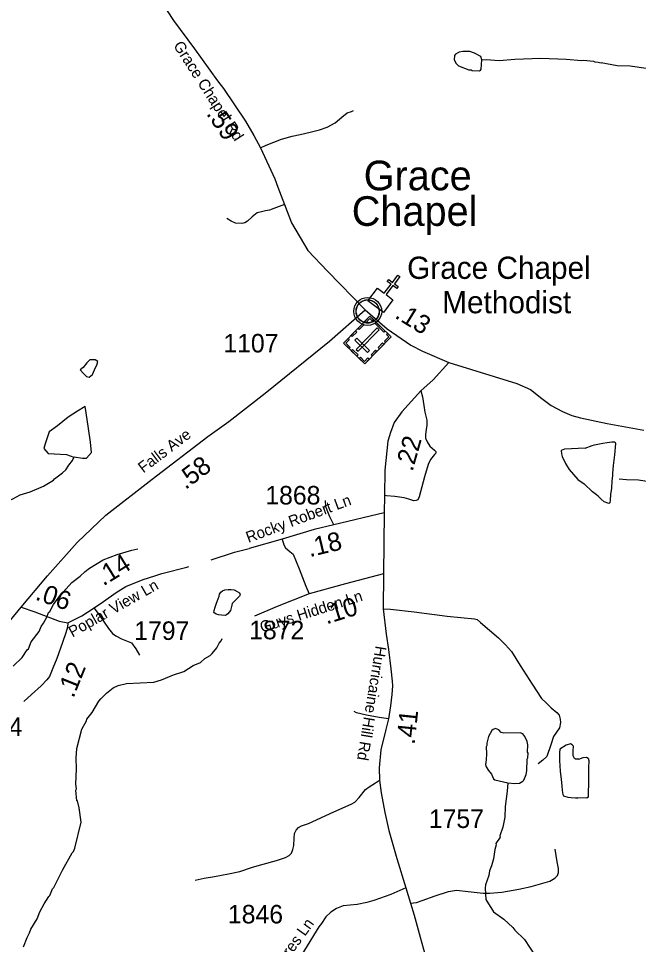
# Model space of a CAD drawing. Extents: x 1159738 to 1321356, y 736314 to 882035.
# Drawn here: x 1292159 to 1296339, y 758133 to 764381 of the extents above; entities that cross this region are included whole.
import ezdxf

# ---------------------------------------------------------------- set-up
doc = ezdxf.new("R2010")
doc.units = 0
for name, color, linetype in [('Exist Civil Demographics City Label', 7, 'Continuous'), ('Exist Civil Demographics Community CELL', 7, 'Continuous'), ('Exist Cultural Cemetery CELL', 7, 'Continuous'), ('Exist Cultural Church CELL', 7, 'Continuous'), ('Exist Cultural Church Label', 7, 'Continuous'), ('Exist Hydrographic Misc Water Feature', 7, 'Continuous'), ('Exist Hydrographic Pond Under 1500 Sq Ft', 7, 'Continuous'), ('Exist Road Non-System Type 51', 7, 'Continuous'), ('Exist Road Secondary Mileage Hundredths English Label', 7, 'Continuous'), ('Exist Road Secondary Type 51 Attributed', 7, 'Continuous'), ('Exist Road Secondary Type 51 Label', 7, 'Continuous'), ('Exist Road Secondary Type 51 Number Label', 7, 'Continuous')]:
    doc.layers.add(name, color=color, linetype=linetype)

msp = doc.modelspace()

# ---------------------------------------------------------------- linework, layer by layer
at = {"layer": 'Exist Civil Demographics Community CELL'}
msp.add_lwpolyline([(1294435.4, 762417.1), (1294436.3, 762422.7), (1294438.1, 762429.2), (1294441, 762436.4), (1294444, 762442.2), (1294447.3, 762447.9), (1294451.1, 762453), (1294455, 762457.4), (1294459.6, 762462), (1294465.2, 762466.6), (1294470.6, 762470.2), (1294475.5, 762473.1), (1294480.5, 762475.6), (1294486, 762477.9), (1294491.6, 762479.7), (1294495.9, 762480.8), (1294500.8, 762481.6), (1294504.9, 762482.3), (1294511.3, 762482.6), (1294515.7, 762482.5), (1294521.4, 762482.2), (1294526.3, 762481.5), (1294531.2, 762480.5), (1294536.2, 762479.1), (1294541.4, 762477.1), (1294548, 762474.2), (1294554.3, 762470.7), (1294559.3, 762467.2), (1294564.5, 762463.1), (1294567.8, 762460), (1294571.9, 762455.6), (1294575.8, 762450.9), (1294578.9, 762446.3), (1294582, 762441.3), (1294584.5, 762436.2), (1294586.5, 762431.2), (1294588.1, 762426.2), (1294589.3, 762421.6), (1294590.4, 762415.5), (1294591.1, 762410.8), (1294591.3, 762404.8), (1294591.1, 762399), (1294590.6, 762393.3), (1294589.6, 762387.9), (1294588, 762381.7), (1294586.1, 762375.9), (1294583.8, 762370.8), (1294580.6, 762364.8), (1294577.4, 762359.5), (1294573.9, 762354.8), (1294569.7, 762350), (1294564.4, 762345.1), (1294559.4, 762340.9), (1294554.4, 762337.5), (1294550, 762335), (1294543.2, 762331.8), (1294536.1, 762329), (1294530.1, 762327.6), (1294523.5, 762326.3), (1294519.1, 762325.8), (1294514.6, 762325.6), (1294509, 762325.6), (1294504.8, 762326), (1294499.1, 762326.7), (1294493.2, 762328), (1294488.6, 762329.3), (1294483.4, 762331.2), (1294478.8, 762333.2), (1294474.9, 762335.4), (1294468.1, 762339.5), (1294462.5, 762343.8), (1294457.6, 762348.3), (1294453.2, 762353.1), (1294450, 762357.1), (1294447, 762361.2), (1294442.9, 762368.3), (1294441.2, 762371.9), (1294439.5, 762375.9), (1294436.9, 762384.1), (1294435.4, 762391.1), (1294434.7, 762396.3), (1294434.3, 762402.6), (1294434.3, 762407.3), (1294434.8, 762413.8)], close=True, dxfattribs=at)
for centre, radius in [((1294513, 762404.7), 94.3), ((1294512.7, 762404.9), 76.7)]:
    msp.add_circle(centre, radius, dxfattribs=at)
at = {"layer": 'Exist Cultural Cemetery CELL'}
for points in [[(1294492.8, 762051.2), (1294350.2, 762190.1), (1294527.8, 762372.5), (1294670.4, 762233.7)], [(1294551.5, 762349.4), (1294543.5, 762341.2), (1294527.7, 762356.5), (1294499.6, 762327.6), (1294491.6, 762335.3), (1294527.8, 762372.5)], [(1294485.5, 762312.8), (1294455.3, 762281.8), (1294447.1, 762289.7), (1294477.4, 762320.8)], [(1294621.3, 762265.5), (1294560.4, 762324.7), (1294568.4, 762332.9), (1294629.2, 762273.7)], [(1294439.5, 762265.6), (1294409.3, 762234.5), (1294401.1, 762242.5), (1294431.4, 762273.5)], [(1294435.2, 762148.2), (1294448.5, 762135.2), (1294590, 762280.5), (1294576.6, 762293.6)], [(1294646.7, 762256.7), (1294638.7, 762248.5), (1294654.5, 762233.1), (1294626.3, 762204.2), (1294634.3, 762196.4), (1294670.4, 762233.6)], [(1294380.4, 762221.2), (1294388.5, 762213.3), (1294366.1, 762190.2), (1294395.1, 762161.9), (1294387.4, 762153.9), (1294350.2, 762190.1)], [(1294511.1, 762128.4), (1294524.1, 762141.8), (1294439.7, 762223.9), (1294426.7, 762210.6)], [(1294621.7, 762183.5), (1294591.5, 762152.5), (1294583.3, 762160.4), (1294613.5, 762191.5)], [(1294439.8, 762102.9), (1294402.6, 762139), (1294410.6, 762147.2), (1294447.7, 762111)], [(1294574.8, 762135.4), (1294544.6, 762104.3), (1294536.4, 762112.3), (1294566.6, 762143.3)], [(1294523.1, 762082.2), (1294514.9, 762090.2), (1294492.5, 762067.1), (1294463.4, 762095.4), (1294455.7, 762087.4), (1294492.8, 762051.2)]]:
    msp.add_lwpolyline(points, close=True, dxfattribs=at)
at = {"layer": 'Exist Cultural Church CELL'}
msp.add_lwpolyline([(1294579.1, 762561.6), (1294624.6, 762527.3), (1294670.5, 762588), (1294645, 762607.3), (1294654.7, 762620), (1294680.2, 762600.7), (1294716.5, 762648.6), (1294729.3, 762639), (1294693, 762591), (1294718.5, 762571.7), (1294708.8, 762559), (1294683.3, 762578.3), (1294637.3, 762517.6), (1294683.2, 762482.7), (1294618.9, 762397.8), (1294514.8, 762476.7)], close=True, dxfattribs=at)
at = {"layer": 'Exist Hydrographic Misc Water Feature'}
msp.add_line((1296029.2, 761186.4), (1295972.6, 761241.7), dxfattribs=at)
for points in [[(1295282.9, 764101.3), (1295276.4, 764123.7), (1295233, 764147), (1295201.3, 764157.9), (1295153.4, 764159.2), (1295129.2, 764154), (1295104.9, 764140.6), (1295098.5, 764130.8), (1295095.7, 764100.9), (1295109.1, 764076.6), (1295124.6, 764062.1), (1295193.8, 764034.1), (1295209.8, 764033.6), (1295217.7, 764029.4), (1295265.7, 764028.1), (1295273.8, 764031.9), (1295278, 764039.7), (1295282.9, 764101.3)], [(1295282.9, 764101.3), (1295311.9, 764104.7), (1295399.7, 764098.2), (1295504, 764107.2), (1295680.1, 764112.2), (1295851.5, 764107.5), (1295957.7, 764098.4), (1295967.9, 764099.9), (1296035.7, 764092), (1296043.6, 764087.7), (1296067.6, 764087.1), (1296075.5, 764082.8), (1296087.6, 764082.5)], [(1296750.7, 764103.5), (1296692.1, 764107.3), (1296668, 764104), (1296627.7, 764095.2), (1296587.1, 764076.4), (1296514.4, 764050.6), (1296450.3, 764048.5), (1296390.1, 764042.3), (1296282.6, 764060), (1296195.1, 764061.9), (1296087.6, 764082.5)], [(1295978.3, 761482.1), (1296025.7, 761500.2), (1296043.2, 761504.4)], [(1296043.2, 761504.4), (1296098.7, 761516.4), (1296127, 761520.2), (1296159.7, 761524.9), (1296180, 761524.4), (1296184.2, 761514.1), (1296176.5, 761436.7), (1296169, 761366), (1296164.2, 761312.1), (1296162.5, 761294.5)], [(1295978.3, 761482.1), (1295840, 761474), (1295817.8, 761466.6), (1295819.1, 761442.6), (1295824.6, 761426.5), (1295847.3, 761377.8), (1295872.2, 761337.1), (1295930.4, 761271.5), (1295972.6, 761241.7)], [(1291629.4, 760625.6), (1291662.2, 760688.1), (1291666.7, 760704), (1291687.8, 760743.4), (1291688.1, 760751.4), (1291709.1, 760790.8), (1291754, 760854.5), (1291810.7, 760919.8), (1291856, 760966.5), (1291907, 760999.1), (1291954.1, 761039.7), (1292070.4, 761120.4), (1292120.9, 761140.9), (1292169.7, 761167.5), (1292238.2, 761187.5), (1292327.3, 761224.9), (1292393.5, 761266.1), (1292400.7, 761274.8), (1292455.9, 761315.3), (1292478.4, 761336.6), (1292497.3, 761368), (1292522.2, 761399.3), (1292534.8, 761423)], [(1296162.5, 761294.5), (1296159.4, 761260.5), (1296155.9, 761212.2), (1296150.2, 761169.6), (1296148.1, 761130.3), (1296145.3, 761112.3), (1296138.5, 761108), (1296108.4, 761119), (1296086.4, 761138.7), (1296067.8, 761157.2), (1296055.5, 761167.4), (1296046.9, 761174.7), (1296029.2, 761186.4)], [(1296209.1, 761275.3), (1296258.2, 761269.5), (1296338.1, 761269.1), (1296409.8, 761257)], [(1292123.3, 760010.8), (1292183.3, 760069.3), (1292216.2, 760122.1), (1292224.9, 760128.1), (1292244.2, 760175.6), (1292298.2, 760246), (1292311, 760277.7), (1292327.7, 760301.1), (1292348.8, 760340.6), (1292361.7, 760372.2), (1292369.9, 760379.9), (1292395.2, 760427.2), (1292450.4, 760502.8), (1292459.5, 760509.3), (1292517.3, 760575.7), (1292574.5, 760618), (1292607.4, 760649.1), (1292638.1, 760672.2), (1292729.6, 760727.5), (1292824.7, 760764.8), (1292923.5, 760794), (1292963.8, 760802.8)], [(1293513.1, 760496.5), (1293522, 760509.7), (1293533.4, 760519), (1293549.9, 760526.5), (1293572.5, 760527.6), (1293592.8, 760528.8), (1293612.4, 760525.5), (1293633, 760514.8), (1293648.5, 760504.9), (1293653.3, 760492.9), (1293648, 760483.5), (1293620.9, 760457.1), (1293600, 760433.5), (1293595.8, 760422.9), (1293592.6, 760405.5), (1293587.7, 760387.1), (1293579.5, 760374.4), (1293570.1, 760364.5), (1293559.9, 760358), (1293550.8, 760353.7), (1293527.2, 760354.9), (1293507, 760357.6), (1293490.8, 760362), (1293476.4, 760374.2), (1293478.4, 760385.9), (1293484, 760409.4), (1293494.3, 760436.2), (1293504, 760465.8), (1293511.2, 760483), (1293513.1, 760496.5)], [(1292191.1, 758117.6), (1292216.9, 758180.8), (1292233.7, 758212.3), (1292242.4, 758236.1), (1292284.4, 758306.9), (1292301.7, 758353.6), (1292330.5, 758407.3), (1292362.1, 758457.1), (1292370.8, 758464.3), (1292386.8, 758508.3), (1292389.3, 758510.7), (1292396.2, 758517.6), (1292455.5, 758633.9), (1292520.8, 758752), (1292529, 758759.8), (1292537.6, 758783.5), (1292581.2, 758957.7), (1292567.1, 759054.6), (1292556.5, 759102.9), (1292552.5, 759103), (1292544.5, 759175.2), (1292548.8, 759183.1), (1292545.6, 759215.2), (1292548.5, 759319), (1292546.5, 759391.1), (1292552.3, 759454.9), (1292584.8, 759586.9), (1292617.3, 759643.2), (1292619.8, 759652.9), (1292654.9, 759698.3), (1292701.1, 759774.6), (1292713.6, 759790.2), (1292750.7, 759829.2), (1292795.7, 759863.9), (1292830.1, 759880.8), (1292886.5, 759893.2), (1293070.8, 759902), (1293123.7, 759918.4), (1293204.2, 759952.1), (1293272.8, 759974.1), (1293336, 760016.3), (1293384.6, 760036.9), (1293415.3, 760062), (1293449.9, 760083), (1293464.2, 760096.6), (1293495.4, 760135.7), (1293512.2, 760167.2), (1293524.7, 760182.9), (1293531.1, 760198.7)], [(1295457.5, 759224.8), (1295504.4, 759218.3), (1295536.5, 759221.4), (1295558.8, 759234.8), (1295565.1, 759242.6), (1295582.1, 759280.1), (1295586.7, 759303.9), (1295589, 759383.8), (1295593.2, 759391.7), (1295594.1, 759423.7), (1295590.3, 759431.8), (1295591.7, 759479.7), (1295588.4, 759503.8), (1295573.2, 759536.3), (1295559.8, 759554.6), (1295541.9, 759561.2), (1295429.8, 759558.4), (1295413.9, 759562.8), (1295396.4, 759581.4), (1295374.7, 759590), (1295358.5, 759584.4), (1295350.3, 759576.6), (1295327.2, 759537.3), (1295316, 759491.6), (1295315.4, 759475.7), (1295311.2, 759467.8), (1295313.9, 759419.7), (1295312.8, 759379.8), (1295308, 759347.9), (1295311.4, 759331.8), (1295326.8, 759307.4), (1295348.2, 759282.8), (1295361.3, 759250.4), (1295369.1, 759244.2), (1295457.5, 759224.8)], [(1295935.5, 759383.3), (1295915, 759382.9), (1295906.4, 759387.4), (1295898.2, 759406.2), (1295899, 759438.7), (1295899.9, 759471.2), (1295891.4, 759481.2), (1295879.6, 759488), (1295852.2, 759477.9), (1295809.2, 759450.7), (1295805.3, 759426.9), (1295805.1, 759373.8), (1295809.9, 759302), (1295817.2, 759245.4), (1295821.6, 759204), (1295825.1, 759171.4), (1295827.8, 759146.3), (1295833, 759136.4), (1295863.2, 759128), (1295884.8, 759125.3), (1295913, 759122.5), (1295929.3, 759123.1)], [(1295935.5, 759383.3), (1295966.5, 759395.4), (1295988.2, 759396.9), (1295999, 759390.6), (1296003, 759375.2), (1296001.7, 759325.9), (1296001.2, 759224.5), (1295999.3, 759153.7), (1295999.7, 759127.2), (1295989.8, 759121.3), (1295929.3, 759123.1)], [(1295457.5, 759224.8), (1295452.9, 759167.8), (1295440.1, 759064.2), (1295438.1, 758992.3), (1295424.2, 758924.7), (1295404.8, 758865.3), (1295406.4, 758857.2), (1295377.2, 758814), (1295378.9, 758806), (1295370, 758774.3), (1295360.2, 758710.5), (1295346.9, 758663), (1295334.1, 758631.3), (1295329.2, 758599.5), (1295307.4, 758536.1), (1295304.8, 758512.2), (1295310.6, 758436), (1295360.4, 758354.6), (1295430.3, 758304.2), (1295491.5, 758248.9), (1295505, 758230.5), (1295569.2, 758166.7), (1295646, 758050.5)]]:
    msp.add_lwpolyline(points, dxfattribs=at)
at = {"layer": 'Exist Hydrographic Pond Under 1500 Sq Ft'}
msp.add_lwpolyline([(1292573.5, 762011.4), (1292597.8, 761984.7), (1292617.2, 761965.2), (1292634.2, 761960.4), (1292658.5, 761979.8), (1292677.9, 762026), (1292687.6, 762042.9), (1292692.4, 762067.2), (1292675.4, 762076.9), (1292639, 762076.9), (1292619.6, 762057.5), (1292595.4, 762026)], close=True, dxfattribs=at)
msp.add_lwpolyline([(1292534.8, 761423), (1292590.5, 761414.1), (1292617.2, 761414.1), (1292651.2, 761452.9), (1292643.9, 761523.3), (1292629.3, 761615.6), (1292614.8, 761720), (1292607.5, 761763.7), (1292556.5, 761732.1), (1292493.5, 761690.9), (1292420.7, 761632.6), (1292364.9, 761591.3), (1292338.2, 761511.2), (1292328.5, 761479.6), (1292357.6, 761445.6), (1292481.3, 761438.3), (1292532.3, 761421.3)], dxfattribs=at)
at = {"layer": 'Exist Road Non-System Type 51'}
for points in [[(1293789.6, 763507.8), (1293827.6, 763526.9), (1293931.4, 763566.5), (1294003.8, 763587), (1294057.1, 763598), (1294125.4, 763613), (1294188.3, 763629.4), (1294238.8, 763648.6), (1294293.4, 763677.3), (1294338.5, 763714.2), (1294374, 763744.3), (1294402.7, 763753.8), (1294417.8, 763759.3)], [(1293953.1, 763125.6), (1293879.4, 763099.7), (1293849.8, 763087.5), (1293823.6, 763084), (1293797.4, 763077), (1293767.8, 763070), (1293734.6, 763042.1), (1293703.2, 763014.1), (1293684, 763001.9), (1293666.6, 762998.4), (1293621.2, 763000.2), (1293593.3, 763014.1), (1293563.6, 763031.6)], [(1294870.9, 761867.9), (1294882.8, 761828.2), (1294890.7, 761769.6), (1294897.8, 761725.3), (1294911.3, 761671.4), (1294911.3, 761637.3), (1294907.3, 761608), (1294903.4, 761574.7), (1294903.4, 761549.4), (1294912.9, 761524), (1294932.6, 761494.7), (1294947.7, 761481.6), (1294964.3, 761468.9), (1294972.2, 761459.4), (1294973, 761447.5), (1294963.5, 761438.8), (1294935.8, 761405.5), (1294920, 761371.5), (1294897, 761289.1), (1294859.9, 761152.5), (1294851.2, 761134.3), (1294840.1, 761128.7), (1294823.5, 761127.1), (1294791, 761137.4), (1294757.8, 761146.9), (1294696.8, 761154.9), (1294640.6, 761160.4), (1294627.2, 761162)], [(1294284.1, 760964.2), (1294257.9, 761019), (1294238.8, 761062.7), (1294230.6, 761088.7), (1294227.9, 761129.7)], [(1293935.6, 760867.2), (1293946.5, 760828.9), (1293958.8, 760808.4), (1293987.5, 760785.2), (1294009.3, 760766.1), (1294050.3, 760667.6), (1294096.8, 760550.1), (1294117.2, 760498.1)], [(1293456.6, 760728), (1293615.1, 760780), (1293713.4, 760804.6)], [(1293124.9, 760635.6), (1293294, 760678.8), (1293307.7, 760682.9)], [(1294117.2, 760498.1), (1293903, 760413.9), (1293748.7, 760348.3)], [(1292667.6, 760403.4), (1292707.6, 760350), (1292764.6, 760265), (1292791.3, 760232.2), (1292814.4, 760215.2), (1292853.2, 760195.8), (1292919.9, 760167.8), (1292950.2, 760127.8), (1292974.5, 760085.3)], [(1294618, 760398.5), (1294665.9, 760395.1), (1294826.6, 760376.8), (1295047.8, 760349.5), (1295232.4, 760330.1), (1295250.7, 760326.6), (1295273.5, 760306.1), (1295394.3, 760201.2), (1295442.2, 760154.4), (1295482.1, 760111.1), (1295541, 760015.7), (1295620.8, 759889), (1295685.7, 759793.2), (1295717.4, 759762.9), (1295750.4, 759731), (1295789.2, 759699), (1295802.9, 759679.6), (1295809.7, 759654.5), (1295813.1, 759631.7), (1295805.1, 759595.2), (1295766.4, 759535.9), (1295748.1, 759480), (1295719.7, 759401.8), (1295694.6, 759377.8), (1295661.6, 759351.6)], [(1294652.2, 759656), (1294589.7, 759664.8), (1294504.3, 759680.7), (1294438.3, 759696.5), (1294421.5, 759704.5)], [(1293348.9, 758566.2), (1293410.2, 758581.3), (1293480.1, 758592), (1293574.7, 758609.2), (1293651, 758625.4), (1293736, 758655.5), (1293809.1, 758674.9), (1293897.3, 758699.6), (1293958.6, 758720.1), (1293984.4, 758734.1), (1293998.4, 758750.2), (1294009.1, 758773.9), (1294015.6, 758801.8), (1294016.6, 758851.3), (1294019.9, 758882.5), (1294030.6, 758904.1), (1294046.7, 758922.4), (1294067.2, 758933.1), (1294114.5, 758950.3), (1294284, 759027.3), (1294402.2, 759080), (1294425.9, 759094), (1294454.9, 759124.1), (1294499, 759179), (1294523.5, 759196.8), (1294565.4, 759223.7), (1294592.3, 759242)], [(1294800.7, 758413), (1294841, 758415.5), (1294880.2, 758429.4), (1294968.5, 758462.2), (1295058.1, 758491.3), (1295084.6, 758495), (1295111.1, 758498.8), (1295189.4, 758491.3), (1295291.6, 758478.6), (1295337, 758478.6), (1295417.8, 758486.2), (1295532.6, 758506.4), (1295615.9, 758524.1), (1295740.9, 758560.7), (1295775, 758579.7), (1295792.6, 758598.6), (1295798.9, 758618.8), (1295798.9, 758646.6), (1295791.4, 758690.8), (1295777.5, 758776.7)]]:
    msp.add_lwpolyline(points, dxfattribs=at)
at = {"layer": 'Exist Road Secondary Type 51 Attributed'}
msp.add_line((1294624.1, 761046.4), (1294619.3, 760633.5), dxfattribs=at)
for points in [[(1292865.8, 765008.9), (1292932.8, 764839.1), (1293070.3, 764571.3), (1293202.8, 764368.1), (1293344.6, 764176.5), (1293501, 763961.2), (1293540, 763907.6), (1293688.1, 763687), (1293745.9, 763591.2), (1293789.6, 763507.8), (1293886.8, 763299.4), (1293907.3, 763243.4), (1293953.1, 763125.6), (1294000.2, 763002.8), (1294108.4, 762816.6), (1294242.8, 762675.1), (1294496.8, 762414.6)], [(1292176.2, 760408.3), (1292353.7, 760621.2), (1292554.5, 760845.4), (1292746.6, 761030.6), (1293060.8, 761272.5), (1293434.4, 761560.1), (1293576.5, 761661.2), (1293822.5, 761853.2), (1294255.1, 762202.7), (1294496.8, 762414.6)], [(1294496.8, 762414.6), (1294643.4, 762286.4), (1294804.8, 762176), (1294882.3, 762135.8), (1295059.3, 762059.1)], [(1295059.3, 762059.1), (1294954.8, 761942.8), (1294870.9, 761867.9), (1294743.6, 761726.2), (1294691.3, 761655.7), (1294666, 761588.4), (1294648.6, 761529), (1294629.1, 761334.4), (1294627.2, 761162), (1294624.1, 761046.4)], [(1295059.3, 762059.1), (1295518.4, 761918), (1295609.8, 761877.9), (1295686.3, 761816.4), (1295750.4, 761770.4), (1295826.4, 761729.2), (1295888.9, 761702.3), (1295948.3, 761685.6), (1296128.3, 761647.7), (1296375.7, 761603.6)], [(1294624.1, 761046.4), (1294284.1, 760964.2), (1294152.5, 760932.7), (1293935.6, 760867.2), (1293713.4, 760804.6)], [(1292491.6, 760303.5), (1292584.5, 760351.4), (1292661, 760400.6), (1292732.1, 760447.1), (1292816.7, 760507.2), (1292882.1, 760547.9), (1292999, 760595.6), (1293078.2, 760620.9), (1293124.9, 760635.6)], [(1294619.3, 760633.5), (1294363.1, 760566.5), (1294117.2, 760498.1)], [(1294619.3, 760633.5), (1294618, 760398.5), (1294638.4, 760227.7), (1294652.2, 760123.1), (1294668.7, 759993.7), (1294678.6, 759910), (1294679.5, 759877.4), (1294675.9, 759820.8), (1294667.1, 759743.2), (1294652.2, 759656), (1294634.6, 759583), (1294602, 759445.9), (1294590.6, 759324.4), (1294592.3, 759242), (1294602.9, 759155.6), (1294627.5, 759022.8), (1294656.5, 758902.3), (1294709.3, 758714.2), (1294769.2, 758514.4)], [(1291946.7, 760133.6), (1292176.2, 760408.3)], [(1292176.2, 760408.3), (1292269.1, 760376.9), (1292433.1, 760315.4), (1292491.6, 760303.5)], [(1292491.6, 760303.5), (1292488.9, 760273.5), (1292478, 760236.6), (1292455.9, 760171.7), (1292415.9, 760063.3), (1292389.4, 759997.8), (1292367.4, 759941.9), (1292349.6, 759918.7), (1292311, 759877.8), (1292247.2, 759820.1), (1292195.3, 759772.4)], [(1294769.2, 758514.4), (1294668.8, 758470.4), (1294555.3, 758429), (1294506.8, 758417.5), (1294443, 758403.9), (1294346.8, 758394.6), (1294302.8, 758376.1), (1294265, 758350.6), (1294231.5, 758320.6), (1294202.5, 758275.7), (1294184.2, 758251.3), (1294087.7, 758093.9), (1293992.4, 757934.5), (1293925.4, 757835.1), (1293859.8, 757748.1), (1293786.8, 757652.5), (1293696.2, 757527.4), (1293676.7, 757491.9)], [(1294769.2, 758514.4), (1294800.7, 758413), (1294826.4, 758330.7), (1294867.8, 758183.6), (1294900.5, 758061.2)]]:
    msp.add_lwpolyline(points, dxfattribs=at)

# ---------------------------------------------------------------- texts
at = {"layer": 'Exist Civil Demographics City Label'}
for s, p in [('Grace', (1294485.9, 763221.5)), ('Chapel', (1294405.5, 762981.5))]:
    msp.add_text(s, height=200, dxfattribs=at).set_placement(p)
at = {"layer": 'Exist Cultural Church Label'}
for s, p in [('Grace Chapel', (1294779.1, 762624)), ('Methodist', (1295015.4, 762391.9))]:
    msp.add_text(s, height=150, dxfattribs=at).set_placement(p)
at = {"layer": 'Exist Road Secondary Mileage Hundredths English Label'}
for s, rotation, p in [('.59', 303.86813, (1293421.3, 763738.3)), ('.13', 328.37417, (1294689.3, 762365)), ('.22', 74.0662, (1294814.6, 761319.3)), ('.58', 37.35331, (1293284.3, 761198.3)), ('.18', 13.44793, (1294122.1, 760746.4)), ('.14', 31.84559, (1292730.4, 760548.7)), ('.06', 340.62325, (1292265.9, 760461.9)), ('.10', 17.54203, (1294234.9, 760292)), ('.12', 67.98069, (1292528.4, 759790.9)), ('.41', 84.12875, (1294829.8, 759478.7))]:
    msp.add_text(s, height=125, rotation=rotation, dxfattribs=at).set_placement(p)
at = {"layer": 'Exist Road Secondary Type 51 Label'}
for s, rotation, p in [('Grace Chapel Rd', 302.75458, (1293199.6, 764198.5)), ('Falls Ave', 37.12415, (1293000.2, 761310.8)), ('Rocky Robert Ln', 20.38287, (1293708.5, 760842.2)), ('Poplar View Ln', 29.48016, (1292522.4, 760203.7)), ('Guys Hidden Ln', 17.66994, (1293799.7, 760236.3)), ('Hurricaine Hill Rd', 260.70202, (1294566.4, 760151.6)), ('Hidden Acres Ln', 54.25679, (1293721.4, 757673.3))]:
    msp.add_text(s, height=75, rotation=rotation, dxfattribs=at).set_placement(p)
at = {"layer": 'Exist Road Secondary Type 51 Number Label'}
for s, p in [('1107', (1293539.6, 762127.6)), ('1868', (1293822.4, 761101.9)), ('1797', (1292938.5, 760188.1)), ('1872', (1293713.7, 760192.4)), ('1884', (1291812.8, 759539.7)), ('1757', (1294925, 758919.2)), ('1846', (1293570.4, 758275.3))]:
    msp.add_text(s, height=125, dxfattribs=at).set_placement(p)

doc.saveas('drawing.dxf')
